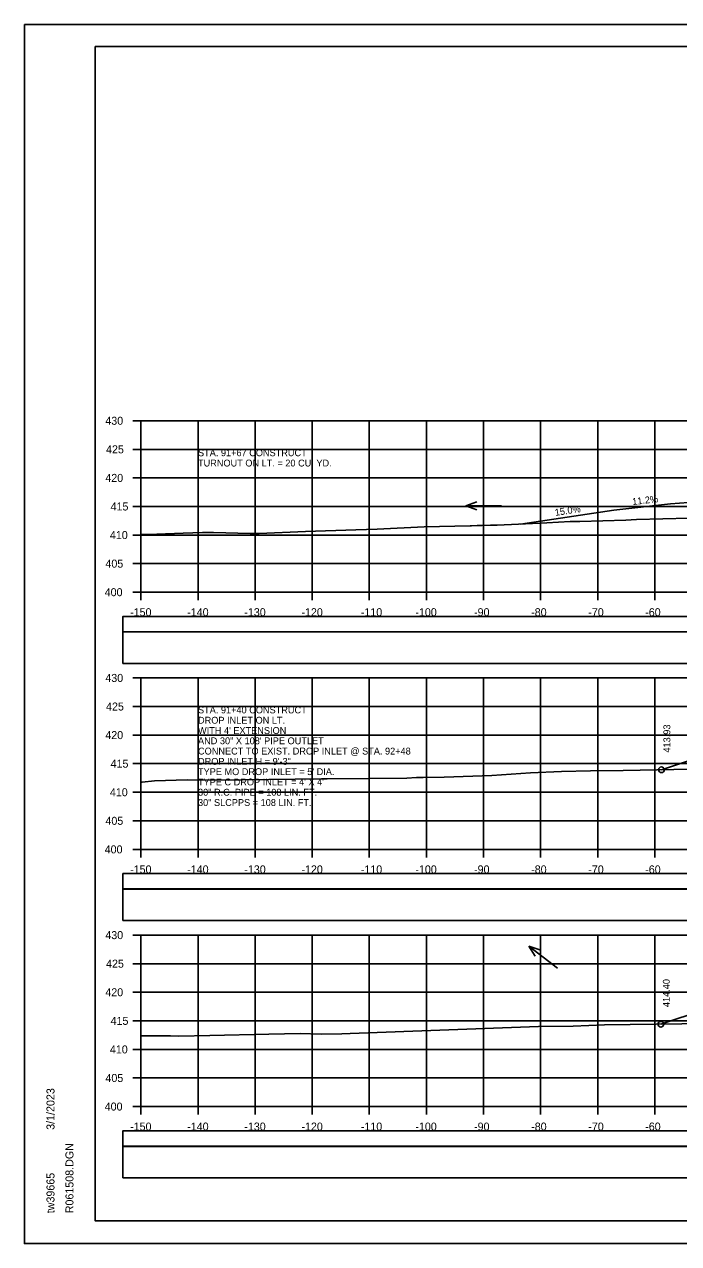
# Model space of a CAD drawing. Extents: x 1371057 to 1372761, y 380005 to 390517.
# Drawn here: x 1371057.1 to 1371171.7, y 389178.6 to 389391.9 of the extents above; entities that cross this region are included whole.
import ezdxf

# ---------------------------------------------------------------- set-up
doc = ezdxf.new("R2010")
doc.units = 0
for name, color, linetype in [('R_Axis', 7, 'Continuous'), ('R_Axis Annot', 7, 'Continuous'), ('R_Border', 7, 'Continuous'), ('R_Detour', 7, 'Continuous'), ('R_Dimension', 7, 'Continuous'), ('R_Drive', 7, 'Continuous'), ('R_Exist Surface', 7, 'Continuous'), ('R_Fin Surface', 7, 'Continuous'), ('R_Grid', 7, 'Continuous'), ('R_No Plot', 7, 'Continuous'), ('R_Water Annot', 7, 'Continuous'), ('R_Xsect Elev', 7, 'Continuous')]:
    doc.layers.add(name, color=color, linetype=linetype)

msp = doc.modelspace()

# ---------------------------------------------------------------- linework, layer by layer
at = {"layer": 'R_Axis'}
for p, q in [((1371076.13, 389322.59), (1371077.53, 389322.59)), ((1371077.53, 389292.59), (1371077.53, 389322.59)), ((1371076.13, 389317.59), (1371077.53, 389317.59)), ((1371076.13, 389312.59), (1371077.53, 389312.59)), ((1371076.13, 389307.59), (1371077.53, 389307.59)), ((1371076.13, 389302.59), (1371077.53, 389302.59)), ((1371076.13, 389297.59), (1371077.53, 389297.59)), ((1371076.13, 389292.59), (1371077.53, 389292.59)), ((1371077.53, 389292.59), (1371377.53, 389292.59)), ((1371077.53, 389291.19), (1371077.53, 389292.59)), ((1371087.53, 389291.19), (1371087.53, 389292.59)), ((1371097.53, 389291.19), (1371097.53, 389292.59)), ((1371107.53, 389291.19), (1371107.53, 389292.59)), ((1371117.53, 389291.19), (1371117.53, 389292.59)), ((1371127.53, 389291.19), (1371127.53, 389292.59)), ((1371137.53, 389291.19), (1371137.53, 389292.59)), ((1371147.53, 389291.19), (1371147.53, 389292.59)), ((1371157.53, 389291.19), (1371157.53, 389292.59)), ((1371167.53, 389291.19), (1371167.53, 389292.59)), ((1371076.13, 389277.59), (1371077.53, 389277.59)), ((1371077.53, 389247.59), (1371077.53, 389277.59)), ((1371076.13, 389272.59), (1371077.53, 389272.59)), ((1371076.13, 389267.59), (1371077.53, 389267.59)), ((1371076.13, 389262.59), (1371077.53, 389262.59)), ((1371076.13, 389257.59), (1371077.53, 389257.59)), ((1371076.13, 389252.59), (1371077.53, 389252.59)), ((1371076.13, 389247.59), (1371077.53, 389247.59)), ((1371077.53, 389247.59), (1371377.53, 389247.59)), ((1371077.53, 389246.19), (1371077.53, 389247.59)), ((1371087.53, 389246.19), (1371087.53, 389247.59)), ((1371097.53, 389246.19), (1371097.53, 389247.59)), ((1371107.53, 389246.19), (1371107.53, 389247.59)), ((1371117.53, 389246.19), (1371117.53, 389247.59)), ((1371127.53, 389246.19), (1371127.53, 389247.59)), ((1371137.53, 389246.19), (1371137.53, 389247.59)), ((1371147.53, 389246.19), (1371147.53, 389247.59)), ((1371157.53, 389246.19), (1371157.53, 389247.59)), ((1371167.53, 389246.19), (1371167.53, 389247.59)), ((1371076.13, 389232.59), (1371077.53, 389232.59)), ((1371077.53, 389202.59), (1371077.53, 389232.59)), ((1371076.13, 389227.59), (1371077.53, 389227.59)), ((1371076.13, 389222.59), (1371077.53, 389222.59)), ((1371076.13, 389217.59), (1371077.53, 389217.59)), ((1371076.13, 389212.59), (1371077.53, 389212.59)), ((1371076.13, 389207.59), (1371077.53, 389207.59)), ((1371076.13, 389202.59), (1371077.53, 389202.59)), ((1371077.53, 389202.59), (1371377.53, 389202.59)), ((1371077.53, 389201.19), (1371077.53, 389202.59)), ((1371087.53, 389201.19), (1371087.53, 389202.59)), ((1371097.53, 389201.19), (1371097.53, 389202.59)), ((1371107.53, 389201.19), (1371107.53, 389202.59)), ((1371117.53, 389201.19), (1371117.53, 389202.59)), ((1371127.53, 389201.19), (1371127.53, 389202.59)), ((1371137.53, 389201.19), (1371137.53, 389202.59)), ((1371147.53, 389201.19), (1371147.53, 389202.59)), ((1371157.53, 389201.19), (1371157.53, 389202.59)), ((1371167.53, 389201.19), (1371167.53, 389202.59))]:
    msp.add_line(p, q, dxfattribs=at)
at = {"layer": 'R_Border'}
for p, q in [((1371069.53, 389388.05), (1371385.71, 389388.05)), ((1371069.53, 389182.59), (1371069.53, 389388.05)), ((1371069.53, 389182.59), (1371069.53, 389182.59)), ((1371385.71, 389182.59), (1371069.53, 389182.59))]:
    msp.add_line(p, q, dxfattribs=at)
at = {"layer": 'R_Detour'}
for points in [[(1371074.38, 389285.64), (1371380.69, 389285.64), (1371380.69, 389288.35), (1371074.38, 389288.35)], [(1371074.38, 389240.64), (1371380.69, 389240.64), (1371380.69, 389243.35), (1371074.38, 389243.35)], [(1371074.38, 389195.64), (1371380.69, 389195.64), (1371380.69, 389198.35), (1371074.38, 389198.35)]]:
    msp.add_lwpolyline(points, close=True, dxfattribs=at)
at = {"layer": 'R_Dimension'}
for points in [[(1371074.38, 389280.13), (1371380.69, 389280.13), (1371380.69, 389285.65), (1371074.38, 389285.65)], [(1371074.38, 389235.13), (1371380.69, 389235.13), (1371380.69, 389240.66), (1371074.38, 389240.66)], [(1371074.38, 389190.11), (1371380.69, 389190.11), (1371380.69, 389195.63), (1371074.38, 389195.63)]]:
    msp.add_lwpolyline(points, close=True, dxfattribs=at)
at = {"layer": 'R_Drive'}
for p, q in [((1371170.26, 389308.08), (1371160.33, 389306.96)), ((1371180.26, 389308.74), (1371170.26, 389308.08)), ((1371160.33, 389306.96), (1371144, 389304.52))]:
    msp.add_line(p, q, dxfattribs=at)
at = {"layer": 'R_Exist Surface'}
for points in [[(1371077.53, 389302.71), (1371080.34, 389302.75), (1371084.95, 389302.92), (1371088.33, 389303.05), (1371090.24, 389303.05), (1371096.65, 389302.87), (1371098.22, 389302.89), (1371106.36, 389303.24), (1371115.16, 389303.48), (1371118.9, 389303.65), (1371127.11, 389304.02), (1371135.18, 389304.21), (1371135.33, 389304.22), (1371135.4, 389304.22), (1371136.41, 389304.29), (1371137.29, 389304.29), (1371138.77, 389304.31), (1371139.66, 389304.31), (1371139.91, 389304.32), (1371148.62, 389304.73), (1371152.7, 389304.94), (1371153.34, 389304.95), (1371154.37, 389304.97), (1371162.45, 389305.21), (1371164.31, 389305.3), (1371173.55, 389305.56)], [(1371077.53, 389259.36), (1371077.74, 389259.36), (1371079.93, 389259.57), (1371085.64, 389259.75), (1371092.94, 389259.73), (1371095.32, 389259.74), (1371109.15, 389259.94), (1371110.13, 389259.95), (1371117.44, 389260.01), (1371124.09, 389260.03), (1371125.78, 389260.15), (1371126.96, 389260.15), (1371130.61, 389260.25), (1371138.96, 389260.52), (1371145.77, 389261), (1371151.16, 389261.19), (1371156.26, 389261.34), (1371161.96, 389261.37), (1371170.83, 389261.58), (1371174.07, 389261.65)], [(1371077.53, 389214.98), (1371082.71, 389214.95), (1371084.17, 389214.9), (1371089.6, 389215.03), (1371099.91, 389215.26), (1371105.39, 389215.36), (1371109.1, 389215.23), (1371112.74, 389215.31), (1371114.15, 389215.35), (1371147.14, 389216.58), (1371153.2, 389216.64), (1371158.73, 389216.87), (1371199.4, 389217.39)]]:
    msp.add_lwpolyline(points, dxfattribs=at)
at = {"layer": 'R_Fin Surface'}
for points in [[(1371168.68, 389261.53), (1371180.03, 389265.31), (1371184.34, 389265.23), (1371185.03, 389265.21), (1371188.03, 389265.15), (1371188.53, 389265.15), (1371188.53, 389264.89), (1371188.54, 389264.65), (1371188.9, 389264.66), (1371189.53, 389264.67), (1371189.55, 389264.67), (1371227.53, 389265.43), (1371248.74, 389265.01), (1371259.53, 389264.79), (1371259.53, 389264.79)], [(1371168.58, 389217), (1371168.58, 389217), (1371176.17, 389219.53), (1371180.03, 389220.81), (1371183.53, 389220.74), (1371185.03, 389220.71), (1371185.59, 389220.7), (1371188.03, 389220.65), (1371188.31, 389220.65), (1371188.53, 389220.65), (1371188.54, 389220.15), (1371188.82, 389220.16), (1371189.53, 389220.17), (1371189.53, 389220.17), (1371227.53, 389220.93), (1371259.53, 389220.29), (1371259.53, 389220.29)]]:
    msp.add_lwpolyline(points, dxfattribs=at)
at = {"layer": 'R_Grid'}
for p, q in [((1371077.53, 389322.59), (1371377.53, 389322.59)), ((1371077.53, 389292.59), (1371077.53, 389322.59)), ((1371087.53, 389292.59), (1371087.53, 389322.59)), ((1371097.53, 389292.59), (1371097.53, 389322.59)), ((1371107.53, 389292.59), (1371107.53, 389322.59)), ((1371117.53, 389292.59), (1371117.53, 389322.59)), ((1371127.53, 389292.59), (1371127.53, 389322.59)), ((1371137.53, 389292.59), (1371137.53, 389322.59)), ((1371147.53, 389292.59), (1371147.53, 389322.59)), ((1371157.53, 389292.59), (1371157.53, 389322.59)), ((1371167.53, 389292.59), (1371167.53, 389322.59)), ((1371077.53, 389317.59), (1371377.53, 389317.59)), ((1371077.53, 389312.59), (1371377.53, 389312.59)), ((1371077.53, 389307.59), (1371377.53, 389307.59)), ((1371077.53, 389302.59), (1371377.53, 389302.59)), ((1371077.53, 389297.59), (1371377.53, 389297.59)), ((1371077.53, 389292.59), (1371377.53, 389292.59)), ((1371077.53, 389277.59), (1371377.53, 389277.59)), ((1371077.53, 389247.59), (1371077.53, 389277.59)), ((1371087.53, 389247.59), (1371087.53, 389277.59)), ((1371097.53, 389247.59), (1371097.53, 389277.59)), ((1371107.53, 389247.59), (1371107.53, 389277.59)), ((1371117.53, 389247.59), (1371117.53, 389277.59)), ((1371127.53, 389247.59), (1371127.53, 389277.59)), ((1371137.53, 389247.59), (1371137.53, 389277.59)), ((1371147.53, 389247.59), (1371147.53, 389277.59)), ((1371157.53, 389247.59), (1371157.53, 389277.59)), ((1371167.53, 389247.59), (1371167.53, 389277.59)), ((1371077.53, 389272.59), (1371377.53, 389272.59)), ((1371077.53, 389267.59), (1371377.53, 389267.59)), ((1371077.53, 389262.59), (1371377.53, 389262.59)), ((1371077.53, 389257.59), (1371377.53, 389257.59)), ((1371077.53, 389252.59), (1371377.53, 389252.59)), ((1371077.53, 389247.59), (1371377.53, 389247.59)), ((1371077.53, 389232.59), (1371377.53, 389232.59)), ((1371077.53, 389202.59), (1371077.53, 389232.59)), ((1371087.53, 389202.59), (1371087.53, 389232.59)), ((1371097.53, 389202.59), (1371097.53, 389232.59)), ((1371107.53, 389202.59), (1371107.53, 389232.59)), ((1371117.53, 389202.59), (1371117.53, 389232.59)), ((1371127.53, 389202.59), (1371127.53, 389232.59)), ((1371137.53, 389202.59), (1371137.53, 389232.59)), ((1371147.53, 389202.59), (1371147.53, 389232.59)), ((1371157.53, 389202.59), (1371157.53, 389232.59)), ((1371167.53, 389202.59), (1371167.53, 389232.59)), ((1371077.53, 389227.59), (1371377.53, 389227.59)), ((1371077.53, 389222.59), (1371377.53, 389222.59)), ((1371077.53, 389217.59), (1371377.53, 389217.59)), ((1371077.53, 389212.59), (1371377.53, 389212.59)), ((1371077.53, 389207.59), (1371377.53, 389207.59)), ((1371077.53, 389202.59), (1371377.53, 389202.59))]:
    msp.add_line(p, q, dxfattribs=at)
at = {"layer": 'R_No Plot'}
for p, q in [((1371057.13, 389391.95), (1371390.46, 389391.95)), ((1371057.13, 389178.61), (1371390.46, 389178.61))]:
    msp.add_line(p, q, dxfattribs=at)
for points in [[(1371057.12, 389391.95), (1371390.46, 389391.95), (1371390.46, 389178.61), (1371057.12, 389178.61)], [(1371303.45, 389388.05), (1371323.07, 389388.05), (1371323.07, 389378.17), (1371339.18, 389378.17), (1371362.38, 389378.17), (1371362.5, 389350.02), (1371385.71, 389350.02), (1371385.71, 389182.59), (1371069.53, 389182.59), (1371069.53, 389388.05)]]:
    msp.add_lwpolyline(points, close=True, dxfattribs=at)
for centre in [(1371168.68, 389261.53), (1371168.58, 389217)]:
    msp.add_circle(centre, 0.5, dxfattribs=at)
at = {"layer": 'R_Water Annot'}
for p, q in [((1371134.41, 389307.73), (1371136.34, 389308.43)), ((1371140.7, 389307.73), (1371134.41, 389307.73)), ((1371134.41, 389307.73), (1371136.34, 389307.03)), ((1371150.46, 389226.82), (1371145.46, 389230.63)), ((1371145.46, 389230.63), (1371147.41, 389230.02)), ((1371145.46, 389230.63), (1371146.56, 389228.91))]:
    msp.add_line(p, q, dxfattribs=at)

# ---------------------------------------------------------------- texts
at = {"layer": 'R_Axis Annot'}
for s, p in [('430', (1371071.3, 389321.89)), ('425', (1371071.43, 389316.89)), ('420', (1371071.3, 389311.89)), ('415', (1371072.22, 389306.89)), ('410', (1371072.1, 389301.89)), ('405', (1371071.32, 389296.89)), ('400', (1371071.19, 389291.89)), ('-150', (1371075.64, 389288.39)), ('-140', (1371085.64, 389288.39)), ('-130', (1371095.64, 389288.39)), ('-120', (1371105.64, 389288.39)), ('-110', (1371116.04, 389288.39)), ('-100', (1371125.59, 389288.39)), ('-90', (1371135.87, 389288.39)), ('-80', (1371145.87, 389288.39)), ('-70', (1371155.87, 389288.39)), ('-60', (1371165.84, 389288.39)), ('430', (1371071.3, 389276.89)), ('425', (1371071.43, 389271.89)), ('420', (1371071.3, 389266.89)), ('415', (1371072.22, 389261.89)), ('410', (1371072.1, 389256.89)), ('405', (1371071.32, 389251.89)), ('400', (1371071.19, 389246.89)), ('-150', (1371075.64, 389243.39)), ('-140', (1371085.64, 389243.39)), ('-130', (1371095.64, 389243.39)), ('-120', (1371105.64, 389243.39)), ('-110', (1371116.04, 389243.39)), ('-100', (1371125.59, 389243.39)), ('-90', (1371135.87, 389243.39)), ('-80', (1371145.87, 389243.39)), ('-70', (1371155.87, 389243.39)), ('-60', (1371165.84, 389243.39)), ('430', (1371071.3, 389231.89)), ('425', (1371071.43, 389226.89)), ('420', (1371071.3, 389221.89)), ('415', (1371072.22, 389216.89)), ('410', (1371072.1, 389211.89)), ('405', (1371071.32, 389206.89)), ('400', (1371071.19, 389201.89)), ('-150', (1371075.64, 389198.39)), ('-140', (1371085.64, 389198.39)), ('-130', (1371095.64, 389198.39)), ('-120', (1371105.64, 389198.39)), ('-110', (1371116.04, 389198.39)), ('-100', (1371125.59, 389198.39)), ('-90', (1371135.87, 389198.39)), ('-80', (1371145.87, 389198.39)), ('-70', (1371155.87, 389198.39)), ('-60', (1371165.84, 389198.39))]:
    msp.add_text(s, height=1.4, dxfattribs=at).set_placement(p)
at = {"layer": 'R_Border'}
for s, p in [('3/1/2023', (1371062.4, 389198.52)), ('R061508.DGN', (1371065.72, 389183.92)), ('tw39665', (1371062.4, 389183.92))]:
    msp.add_text(s, height=1.4, rotation=90, dxfattribs=at).set_placement(p)
at = {"layer": 'R_Water Annot'}
for s, p in [('TURNOUT ON LT. = 20 CU. YD.', (1371087.53, 389314.59)), ('STA. 91+67 CONSTRUCT', (1371087.53, 389316.39)), ('STA. 91+40 CONSTRUCT', (1371087.53, 389271.39)), ('DROP INLET ON LT.', (1371087.53, 389269.59)), ("WITH 4' EXTENSION", (1371087.53, 389267.79)), ('AND 30" X 108\' PIPE OUTLET', (1371087.53, 389265.99)), ('CONNECT TO EXIST. DROP INLET @ STA. 92+48', (1371087.53, 389264.19)), ('DROP INLET H = 9\'-3"', (1371087.53, 389262.39)), ("TYPE MO DROP INLET = 5' DIA.", (1371087.53, 389260.59)), ("TYPE C DROP INLET = 4' X 4'", (1371087.53, 389258.79)), ('30" R.C. PIPE = 108 LIN. FT.', (1371087.53, 389256.99)), ('30" SLCPPS = 108 LIN. FT. ', (1371087.53, 389255.19))]:
    msp.add_text(s, height=1.2, dxfattribs=at).set_placement(p)
at = {"layer": 'R_Xsect Elev'}
for s, rotation, p in [('11.2%', 6.3905, (1371163.63, 389307.84)), ('15.0%', 8.5308, (1371150.1, 389305.94)), ('413.93', 90, (1371170.23, 389264.53)), ('414.40', 90, (1371170.13, 389220))]:
    msp.add_text(s, height=1.2, rotation=rotation, dxfattribs=at).set_placement(p)

doc.saveas('drawing.dxf')
